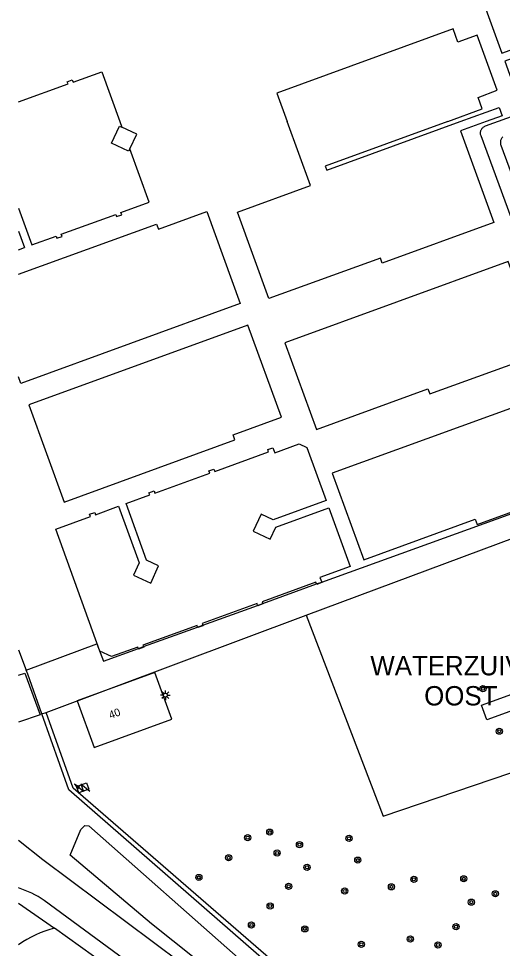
# Model space of a CAD drawing. Extents: x 135999 to 138000, y 396000 to 398501.
# Drawn here: x 136000 to 136062.6, y 396393.2 to 396513.3 of the extents above; entities that cross this region are included whole.
import ezdxf

# ---------------------------------------------------------------- set-up
doc = ezdxf.new("R2010")
doc.units = 0
for name, color, linetype in [('gg-afsc-hekwerk', 7, 'Continuous'), ('gg-anno-huisnummerreeks BGT', 7, 'Continuous'), ('gg-bbg-bassin', 7, 'Continuous'), ('gg-bbg-hoofdgebouw', 7, 'Continuous'), ('gg-bbg-lage trafo', 7, 'Continuous'), ('gg-knt-BGT kruinlijn', 7, 'Continuous'), ('gg-knt-bovenkant onderkant talud', 7, 'Continuous'), ('gg-knt-verharding', 7, 'Continuous'), ('gg-kntw-bovenkant insteek waterloop', 7, 'Continuous'), ('gt-anno-naam bijzondere bebouwing', 7, 'Continuous'), ('gt-grn-groengrens', 7, 'Continuous'), ('gt-symb-boom', 7, 'Continuous'), ('gt-symb-lichtmast', 7, 'Continuous'), ('gt-symb-trafo symbool', 7, 'Continuous')]:
    doc.layers.add(name, color=color, linetype=linetype)

# ---------------------------------------------------------------- blocks, each defined once
blk = doc.blocks.new('gt0-HSP')
at = {"layer": 'gt-symb-trafo symbool'}
for points in [[(0.77, 0.75), (-0.53, 0), (0.47, 0), (-0.83, -0.75)], [(-0.22, -0.24), (-0.83, -0.75), (-0.08, -0.48)]]:
    blk.add_lwpolyline(points, dxfattribs=at)
blk = doc.blocks.new('gt0-LMAST')
at = {"layer": 'gt-symb-lichtmast'}
for p, q in [((-0.18, 0.17), (-0.45, 0.44)), ((-0.01, 0.25), (-0.01, 0.62)), ((0.17, 0.17), (0.44, 0.44)), ((-0.26, 0), (-0.63, 0)), ((-0.18, -0.18), (-0.45, -0.45)), ((-0.01, -0.25), (-0.01, -0.63)), ((0.44, -0.45), (0.17, -0.18)), ((0.24, 0), (0.62, 0))]:
    blk.add_line(p, q, dxfattribs=at)
blk.add_circle((-0.01, 0), 0.25, dxfattribs=at)
blk = doc.blocks.new('gt0-BOOM')
at = {"layer": 'gt-symb-boom'}
for radius in [0.4, 0.2]:
    blk.add_circle((0, 0), radius, dxfattribs=at)

msp = doc.modelspace()

# ---------------------------------------------------------------- linework, layer by layer
at = {"layer": 'gg-afsc-hekwerk'}
for p, q in [((136039.19, 396440.49), (136076.12, 396453.85)), ((136031.57, 396437.74), (136038.53, 396440.26)), ((136031.57, 396437.74), (136038.53, 396440.26)), ((136038.53, 396440.26), (136039.19, 396440.49)), ((136023.81, 396434.94), (136030.91, 396437.5)), ((136023.81, 396434.94), (136030.91, 396437.5)), ((136030.91, 396437.5), (136031.57, 396437.74)), ((136023.15, 396434.7), (136023.81, 396434.94)), ((136016.15, 396432.17), (136023.15, 396434.7)), ((136016.15, 396432.17), (136023.15, 396434.7)), ((136000, 396431.77), (136000.98, 396429.14)), ((136000, 396431.77), (136000.98, 396429.14)), ((136015.49, 396431.93), (136016.15, 396432.17))]:
    msp.add_line(p, q, dxfattribs=at)
for points in [[(136000.98, 396429.14), (136010.11, 396432.51), (136010.96, 396430.29), (136015.49, 396431.93)], [(136003.01, 396423.47), (136001.18, 396428.61), (136000.98, 396429.14)], [(136003.01, 396423.47), (136001.18, 396428.61), (136000.98, 396429.14)], [(136083.94, 396357.89), (136071.26, 396357.51), (136048.54, 396377.03), (136006.48, 396413.68), (136003.01, 396423.47)]]:
    msp.add_lwpolyline(points, dxfattribs=at)
at = {"layer": 'gg-bbg-bassin'}
for p, q in [((136013.1, 396500), (136013.37, 396499.27)), ((136000, 396488.8), (136001.72, 396484.06)), ((136000, 396485.82), (136000.76, 396483.71)), ((136000, 396483.44), (136000.76, 396483.71))]:
    msp.add_line(p, q, dxfattribs=at)
for points in [[(136066.25, 396500), (136082.11, 396505.76), (136075.89, 396522.87), (136059.54, 396516.93), (136062.48, 396508.84), (136070.18, 396511.64), (136070.1, 396511.88), (136070.57, 396512.05), (136071.21, 396511.75), (136071.41, 396511.19), (136071.12, 396510.55), (136070.65, 396510.38), (136070.56, 396510.61), (136062.85, 396507.81), (136065.69, 396500)], [(136055.5, 396500), (136059.95, 396501.62), (136059.41, 396503.12), (136061.9, 396504.03), (136059.3, 396511.17), (136056.81, 396510.27), (136056.2, 396511.96), (136033.41, 396503.68), (136034.74, 396500)], [(136000, 396502.53), (136006.39, 396504.86), (136006.29, 396505.14), (136006.95, 396505.38), (136007.05, 396505.1), (136010.76, 396506.44), (136013.1, 396500)], [(136057.11, 396500), (136062.12, 396501.82), (136062.51, 396500.74), (136060.47, 396500)], [(136060.47, 396500), (136057.15, 396498.79), (136061.45, 396486.95), (136047.03, 396481.71), (136046.79, 396482.37), (136032.36, 396477.12), (136028.3, 396488.31), (136037.74, 396491.74), (136034.74, 396500)], [(136055.5, 396500), (136039.65, 396494.24), (136039.84, 396493.73), (136057.11, 396500)], [(136014.38, 396496.49), (136014.23, 396496.16), (136012, 396497.2), (136013.04, 396499.42), (136013.37, 396499.27)], [(136014.38, 396496.49), (136015.27, 396498.38), (136013.37, 396499.27)], [(136001.72, 396484.06), (136004.86, 396485.2), (136004.96, 396484.92), (136005.62, 396485.16), (136005.52, 396485.44), (136012.57, 396488), (136012.67, 396487.72), (136013.33, 396487.96), (136013.23, 396488.24), (136016.89, 396489.57), (136014.38, 396496.49)], [(136000, 396480.27), (136017.84, 396486.75), (136018.07, 396486.1), (136024.32, 396488.37), (136028.64, 396476.48), (136000.31, 396466.18), (136000, 396467.02)], [(136034.44, 396471.41), (136038.5, 396460.23), (136052.93, 396465.47), (136053.17, 396464.81), (136067.59, 396470.05), (136063.29, 396481.9), (136034.44, 396471.41)], [(136001.32, 396463.39), (136005.88, 396450.84), (136027.97, 396458.87), (136027.73, 396459.53), (136033.98, 396461.8), (136029.66, 396473.69), (136001.32, 396463.39)], [(136040.56, 396454.56), (136044.62, 396443.38), (136059.05, 396448.62), (136059.29, 396447.96), (136073.71, 396453.2), (136069.41, 396465.05), (136040.56, 396454.56)], [(136032.32, 396457.34), (136032.22, 396457.62), (136032.88, 396457.86), (136033.12, 396457.2), (136036.28, 396458.35), (136037.28, 396457.89), (136039.77, 396451.05), (136032.92, 396448.56), (136031.35, 396449.29), (136030.31, 396447.07), (136032.53, 396446.03), (136033.27, 396447.6), (136040.12, 396450.09), (136042.87, 396442.52), (136038.96, 396441.1), (136039.19, 396440.49)], [(136024.61, 396454.86), (136025.26, 396455.09), (136025.37, 396454.81), (136032.32, 396457.34)], [(136015.49, 396431.93), (136015.42, 396432.12), (136012.03, 396430.89), (136010.52, 396431.6), (136004.8, 396447.34), (136009.29, 396448.97), (136009.19, 396449.26), (136009.85, 396449.49), (136009.95, 396449.21), (136012.93, 396450.3), (136015.59, 396442.99), (136014.85, 396441.42), (136017.08, 396440.38), (136018.11, 396442.61), (136016.54, 396443.34), (136013.89, 396450.64), (136016.95, 396451.76), (136016.85, 396452.04), (136017.51, 396452.28), (136017.61, 396451.99), (136024.71, 396454.57), (136024.61, 396454.86)], [(136038.53, 396440.26), (136038.44, 396440.49), (136031.49, 396437.96), (136031.57, 396437.74)], [(136039.19, 396440.49), (136039.2, 396440.45), (136038.55, 396440.21), (136038.53, 396440.26)], [(136030.91, 396437.5), (136030.83, 396437.72), (136023.73, 396435.14), (136023.81, 396434.94)], [(136031.57, 396437.74), (136031.59, 396437.68), (136030.93, 396437.44), (136030.91, 396437.5)], [(136023.81, 396434.94), (136023.84, 396434.86), (136023.18, 396434.62), (136023.15, 396434.7)], [(136023.15, 396434.7), (136023.08, 396434.91), (136016.07, 396432.36), (136016.15, 396432.17)], [(136016.15, 396432.17), (136016.18, 396432.08), (136015.52, 396431.84), (136015.49, 396431.93)]]:
    msp.add_lwpolyline(points, dxfattribs=at)
at = {"layer": 'gg-bbg-hoofdgebouw'}
msp.add_lwpolyline([(136007.58, 396425.16), (136009.79, 396419.14), (136019.82, 396422.79), (136017.62, 396428.83), (136007.58, 396425.16)], dxfattribs=at)
at = {"layer": 'gg-bbg-lage trafo'}
msp.add_lwpolyline([(136007.8, 396413.29), (136007.5, 396414.09), (136008.8, 396414.57), (136009.09, 396413.76), (136007.8, 396413.29)], dxfattribs=at)
at = {"layer": 'gg-knt-BGT kruinlijn'}
msp.add_arc((136008.22, 396381.97), 14.29, 104.5149, 125.1137, dxfattribs=at)
at = {"layer": 'gg-knt-bovenkant onderkant talud'}
msp.add_line((136011.35, 396390.97), (136004.64, 396395.8), dxfattribs=at)
at = {"layer": 'gg-knt-verharding'}
for points in [[(136000, 396428.49), (136000.83, 396428.75), (136002.81, 396423.35), (136000, 396422.42)], [(136000, 396407.16), (136003.14, 396404.69), (136035.32, 396380.66), (136062.57, 396357.4), (136069.17, 396352.68)], [(136058.29, 396355.35), (136032.38, 396377.24), (136018.14, 396388.46), (136003.3, 396399.37)]]:
    msp.add_lwpolyline(points, dxfattribs=at)
msp.add_arc((135996.44, 396389.61), 11.93, 54.8994, 72.6391, dxfattribs=at)
at = {"layer": 'gg-kntw-bovenkant insteek waterloop'}
for points in [[(136006.67, 396405.22), (136008.05, 396408.53), (136008.57, 396409.06), (136009.09, 396409.02), (136028.78, 396391.61), (136039.86, 396382.31), (136051.37, 396372.5), (136067.55, 396358.53), (136069.7, 396357.25), (136073.03, 396356.14)], [(136068.19, 396354.8), (136062.17, 396359.07), (136053.18, 396366.89), (136043.63, 396374.97), (136030.56, 396385.74), (136017.17, 396396.34), (136006.67, 396405.22)]]:
    msp.add_lwpolyline(points, dxfattribs=at)
at = {"layer": 'gt-grn-groengrens'}
for p, q in [((136037.2, 396436.24), (136064.23, 396446.33)), ((136003.57, 396423.68), (136037.2, 396436.24)), ((136003.01, 396423.47), (136003.57, 396423.68)), ((136000, 396399.04), (136004.64, 396395.8))]:
    msp.add_line(p, q, dxfattribs=at)
for points in [[(136076.12, 396453.85), (136059.79, 396498.15), (136059.76, 396498.23), (136059.74, 396498.32), (136059.73, 396498.41), (136059.73, 396498.49), (136059.73, 396498.58), (136059.74, 396498.67), (136059.76, 396498.75), (136059.78, 396498.84), (136059.82, 396498.92), (136059.86, 396498.99), (136059.9, 396499.07), (136059.96, 396499.14), (136060.02, 396499.2), (136060.08, 396499.26), (136060.15, 396499.32), (136060.23, 396499.36), (136060.3, 396499.4), (136060.38, 396499.44), (136064.79, 396501.03)], [(136062.59, 396498.01), (136062.53, 396497.94), (136062.48, 396497.87), (136062.43, 396497.8), (136062.39, 396497.72), (136062.36, 396497.64), (136062.33, 396497.56), (136062.31, 396497.47), (136062.3, 396497.39), (136062.3, 396497.3), (136062.3, 396497.21), (136062.31, 396497.12), (136062.33, 396497.04), (136062.36, 396496.95), (136078.02, 396454.53)], [(136037.2, 396436.24), (136047.14, 396410.27), (136075.34, 396419.83)], [(136068.86, 396425.73), (136060.55, 396422.72), (136059.87, 396424.6), (136068.19, 396427.61)], [(136144.78, 396384.1), (136105.1, 396367.45), (136083.71, 396358.44), (136071.35, 396358.21), (136048.93, 396377.49), (136033.27, 396391.2), (136007.05, 396413.89), (136003.57, 396423.68)]]:
    msp.add_lwpolyline(points, dxfattribs=at)

# ---------------------------------------------------------------- block references
at = {"layer": 'gt-symb-boom'}
for p in [(136060.04, 396426.75), (136062.15, 396421.24), (136032.48, 396408.21), (136029.62, 396407.49), (136042.73, 396407.41), (136036.32, 396406.59), (136027.16, 396404.89), (136033.43, 396405.5), (136043.86, 396404.59), (136037.3, 396403.65), (136023.31, 396402.35), (136051.11, 396402.11), (136057.56, 396402.18), (136034.92, 396401.2), (136048.21, 396401.14), (136042.17, 396400.61), (136061.65, 396400.24), (136032.53, 396398.67), (136058.53, 396399.16), (136030.11, 396396.21), (136037.01, 396395.71), (136056.56, 396396), (136044.31, 396393.72), (136050.66, 396394.4), (136054.22, 396393.62)]:
    msp.add_blockref('gt0-BOOM', p, dxfattribs=at)
at = {"layer": 'gt-symb-lichtmast'}
msp.add_blockref('gt0-LMAST', (136018.99, 396425.9), dxfattribs=at)
at = {"layer": 'gt-symb-trafo symbool', "rotation": -69.443954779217}
msp.add_blockref('gt0-HSP', (136008.23, 396413.91), dxfattribs=at)

# ---------------------------------------------------------------- texts
at = {"layer": 'gg-anno-huisnummerreeks BGT'}
msp.add_text('40', height=1, rotation=20.2, dxfattribs=at).set_placement((136011.88, 396422.81))
at = {"layer": 'gt-anno-naam bijzondere bebouwing'}
for s, p in [('WATERZUIVERING', (136045.48, 396428.46)), ('OOST', (136052.44, 396424.57))]:
    msp.add_text(s, height=2.5, dxfattribs=at).set_placement(p)

doc.saveas('drawing.dxf')
